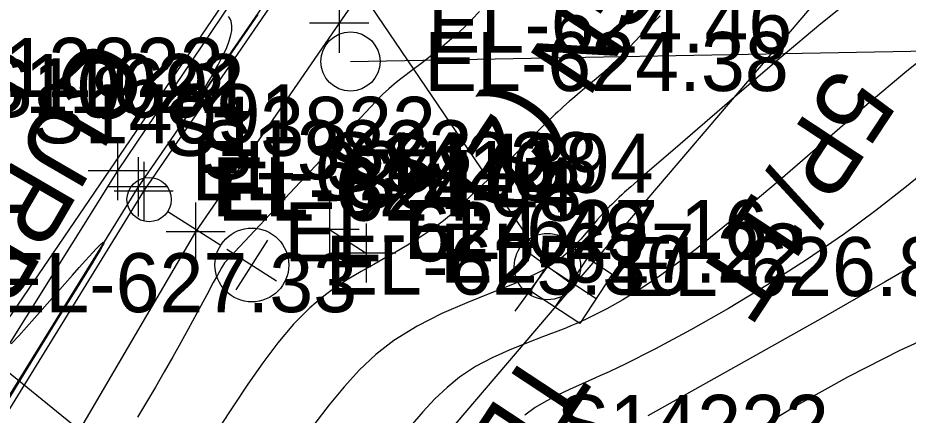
# Model space of a CAD drawing. Extents: x 1729869 to 1735532, y 648588 to 653771.
# Drawn here: x 1730708.1 to 1730768.4, y 653259.6 to 653286.5 of the extents above; entities that cross this region are included whole.
import ezdxf

# ---------------------------------------------------------------- set-up
doc = ezdxf.new("R2010")
doc.units = 0
for name, color, linetype in [('SURVEY - CENTERLINE - Preliminary', 7, 'Continuous'), ('SURVEY - CONTOURS - Index with Text', 7, 'Continuous'), ('SURVEY - CONTOURS - Intermediate with optional Text', 7, 'Continuous'), ('SURVEY - DRAINAGE - Storm Sewer', 7, 'Continuous'), ('SURVEY - DTM - Breaklines', 7, 'Continuous'), ('SURVEY - DTM - Breaklines - Points - Elevations', 7, 'Continuous'), ('SURVEY - DTM - Breaklines - Points - Locators', 7, 'Continuous'), ('SURVEY - DTM - Breaklines - Points - Numbers', 7, 'Continuous'), ('SURVEY - NON-TRANSPORTATION - Features', 7, 'Continuous'), ('SURVEY - NON-TRANSPORTATION - Features - Points - Elevations', 7, 'Continuous'), ('SURVEY - NON-TRANSPORTATION - Features - Points - Locators', 7, 'Continuous'), ('SURVEY - NON-TRANSPORTATION - Features - Points - Numbers', 7, 'Continuous'), ('SURVEY - NON-TRANSPORTATION - Features Text', 7, 'Continuous'), ('SURVEY - TRANSPORTATION - Features', 7, 'Continuous'), ('SURVEY - TRANSPORTATION - Features - Points - Elevations', 7, 'Continuous'), ('SURVEY - TRANSPORTATION - Features - Points - Locators', 7, 'Continuous'), ('SURVEY - TRANSPORTATION - Features - Points - Numbers', 7, 'Continuous'), ('SURVEY - TRANSPORTATION - Features Text', 7, 'Continuous'), ('SURVEY - TRANSPORTATION - Roads', 7, 'Continuous'), ('SURVEY - TRANSPORTATION - Roads - Points - Elevations', 7, 'Continuous'), ('SURVEY - TRANSPORTATION - Roads - Points - Locators', 7, 'Continuous'), ('SURVEY - TRANSPORTATION - Roads - Points - Numbers', 7, 'Continuous'), ('SURVEY - UTILITIES - Electric (Lighting) - Points - Elevations', 7, 'Continuous'), ('SURVEY - UTILITIES - Electric (Lighting) - Points - Locators', 7, 'Continuous'), ('SURVEY - UTILITIES - Electric (Lighting) - Points - Numbers', 7, 'Continuous'), ('SURVEY - UTILITIES - Electric (Lighting) with Text', 7, 'Continuous'), ('SURVEY - UTILITIES - Overhead Wire Crossings', 7, 'Continuous'), ('SURVEY - UTILITIES - Poles and Miscellaneous - Points - Elevations', 7, 'Continuous'), ('SURVEY - UTILITIES - Poles and Miscellaneous - Points - Locators', 7, 'Continuous'), ('SURVEY - UTILITIES - Poles and Miscellaneous - Points - Numbers', 7, 'Continuous'), ('SURVEY - UTILITIES - Poles and Miscellaneous with Text', 7, 'Continuous'), ('SURVEY - UTILITIES - Sanitary Sewer with Text', 7, 'Continuous'), ('SURVEY - UTILITIES - Telephone (Underground) - Points - Elevations', 7, 'Continuous'), ('SURVEY - UTILITIES - Telephone (Underground) - Points - Locators', 7, 'Continuous'), ('SURVEY - UTILITIES - Telephone (Underground) - Points - Numbers', 7, 'Continuous'), ('SURVEY - UTILITIES - Telephone (Underground) with Text', 7, 'Continuous')]:
    doc.layers.add(name, color=color, linetype=linetype)

msp = doc.modelspace()

# ---------------------------------------------------------------- linework, layer by layer
at = {"layer": 'SURVEY - CENTERLINE - Preliminary'}
msp.add_line((1730738.034, 653311.083), (1730615.42, 653131.125), dxfattribs=at)
at = {"layer": 'SURVEY - CONTOURS - Index with Text'}
for points in [[(1730739.335, 653286.939), (1730738.282, 653285.873), (1730737.773, 653285.396), (1730737.278, 653284.957), (1730736.796, 653284.551), (1730736.328, 653284.173), (1730735.873, 653283.818), (1730735.432, 653283.481), (1730734.645, 653282.888), (1730734.267, 653282.599), (1730733.898, 653282.309), (1730733.538, 653282.015), (1730733.186, 653281.712), (1730732.762, 653281.321), (1730732.346, 653280.912), (1730732.293, 653280.857)], [(1730732.293, 653280.857), (1730722.066, 653269.925), (1730721.998, 653269.815), (1730721.855, 653269.576), (1730721.714, 653269.331), (1730721.573, 653269.082), (1730721.294, 653268.575), (1730720.85, 653267.749), (1730720.184, 653266.505), (1730719.599, 653265.429), (1730719.097, 653264.52), (1730718.552, 653263.547), (1730717.975, 653262.532), (1730717.378, 653261.499), (1730716.77, 653260.468), (1730716.163, 653259.463)], [(1730770.652, 653270.872), (1730766.793, 653268.622), (1730762.592, 653266.222), (1730758.375, 653263.841), (1730750.716, 653259.539)]]:
    msp.add_lwpolyline(points, dxfattribs=at)
at = {"layer": 'SURVEY - CONTOURS - Intermediate with optional Text'}
for points in [[(1730765.014, 653288.186), (1730762.445, 653286.113), (1730759.75, 653283.855), (1730757.08, 653281.569), (1730752.418, 653277.531), (1730750.547, 653275.923), (1730750.033, 653275.479), (1730749.568, 653275.073), (1730749.148, 653274.698), (1730748.958, 653274.525), (1730748.777, 653274.357), (1730748.604, 653274.194), (1730748.439, 653274.035), (1730748.28, 653273.878), (1730748.127, 653273.724), (1730747.91, 653273.5), (1730747.702, 653273.276), (1730747.5, 653273.052), (1730747.301, 653272.827), (1730747.103, 653272.597), (1730746.558, 653271.952), (1730746.191, 653271.529), (1730745.79, 653271.099), (1730745.345, 653270.669), (1730744.845, 653270.244), (1730744.279, 653269.831), (1730744.093, 653269.71), (1730743.9, 653269.59), (1730743.699, 653269.471), (1730743.491, 653269.354), (1730743.274, 653269.238), (1730743.05, 653269.123), (1730741.68, 653268.501), (1730740.131, 653267.875), (1730738.471, 653267.21), (1730736.768, 653266.474), (1730735.093, 653265.632), (1730733.514, 653264.651), (1730732.311, 653263.71), (1730731.199, 653262.662), (1730730.153, 653261.522), (1730729.15, 653260.305), (1730728.165, 653259.024)], [(1730724.308, 653286.745), (1730723.865, 653286.093), (1730723.41, 653285.428), (1730722.26, 653283.765), (1730721.344, 653282.45), (1730720.952, 653281.895), (1730720.636, 653281.454), (1730720.419, 653281.163), (1730720.325, 653281.057), (1730720.352, 653281.127), (1730720.462, 653281.325), (1730721.124, 653282.459), (1730721.4, 653282.943), (1730721.618, 653283.335), (1730721.83, 653283.732), (1730722.027, 653284.128), (1730722.204, 653284.518), (1730722.353, 653284.898), (1730722.468, 653285.262), (1730722.513, 653285.45), (1730722.544, 653285.631), (1730722.56, 653285.807), (1730722.559, 653285.976), (1730722.54, 653286.138), (1730722.501, 653286.293), (1730722.458, 653286.403), (1730722.403, 653286.51), (1730722.334, 653286.612)], [(1730751.553, 653286.658), (1730751.099, 653286.21), (1730750.667, 653285.769), (1730750.254, 653285.338), (1730749.47, 653284.516), (1730749.092, 653284.128), (1730748.84, 653283.876), (1730748.589, 653283.631), (1730748.339, 653283.392), (1730748.089, 653283.16), (1730747.838, 653282.931), (1730747.586, 653282.707), (1730747.228, 653282.396), (1730746.867, 653282.089), (1730746.138, 653281.474), (1730745.77, 653281.163), (1730745.403, 653280.846), (1730745.02, 653280.508), (1730744.828, 653280.336), (1730744.636, 653280.16), (1730744.444, 653279.981), (1730744.252, 653279.798), (1730743.779, 653279.338), (1730743.307, 653278.865), (1730742.377, 653277.915), (1730741.927, 653277.458), (1730741.491, 653277.026), (1730741.279, 653276.821), (1730741.072, 653276.624), (1730740.671, 653276.25), (1730739.616, 653275.285), (1730739.294, 653274.983), (1730738.902, 653274.606), (1730738.301, 653274.021), (1730738.091, 653273.82), (1730737.872, 653273.615), (1730737.644, 653273.408), (1730737.405, 653273.197), (1730737.154, 653272.984), (1730736.889, 653272.769), (1730736.609, 653272.551), (1730736.106, 653272.184), (1730735.56, 653271.812), (1730734.973, 653271.434), (1730734.347, 653271.051), (1730733.685, 653270.662), (1730732.99, 653270.268), (1730732.162, 653269.809), (1730731.305, 653269.328), (1730730.432, 653268.809), (1730729.554, 653268.237), (1730728.681, 653267.596), (1730727.826, 653266.871), (1730726.724, 653265.754), (1730725.665, 653264.495), (1730724.641, 653263.131), (1730723.644, 653261.697), (1730722.665, 653260.231), (1730721.696, 653258.769)], [(1730770.559, 653284.736), (1730768.257, 653282.9), (1730765.582, 653280.64), (1730759.689, 653275.55), (1730756.757, 653273.071), (1730754.027, 653270.869), (1730752.65, 653269.827), (1730751.365, 653268.912), (1730750.161, 653268.111), (1730749.023, 653267.412), (1730747.94, 653266.803), (1730746.899, 653266.271), (1730746.549, 653266.105), (1730746.202, 653265.945), (1730745.856, 653265.791), (1730745.51, 653265.643), (1730745.162, 653265.498), (1730744.812, 653265.357), (1730743.666, 653264.917), (1730742.499, 653264.477), (1730741.33, 653264.009), (1730740.175, 653263.486), (1730739.051, 653262.882), (1730737.975, 653262.169), (1730737.124, 653261.476), (1730736.3, 653260.691), (1730735.485, 653259.815), (1730734.663, 653258.851)], [(1730769.939, 653276.475), (1730768.127, 653274.999), (1730766.157, 653273.455), (1730764.051, 653271.893), (1730761.478, 653270.118), (1730758.83, 653268.417), (1730756.187, 653266.823), (1730753.629, 653265.367), (1730751.237, 653264.084), (1730749.092, 653263.005), (1730748.753, 653262.843), (1730748.102, 653262.537), (1730747.483, 653262.253), (1730747.185, 653262.119), (1730746.268, 653261.714), (1730745.409, 653261.333), (1730744.601, 653260.952), (1730743.833, 653260.55), (1730743.097, 653260.104), (1730742.385, 653259.592)], [(1730707.613, 653264.418), (1730708.123, 653264.981), (1730708.648, 653265.567), (1730709.181, 653266.167), (1730711.765, 653269.093), (1730712.218, 653269.603), (1730712.633, 653270.065), (1730713.131, 653270.613), (1730713.365, 653270.863), (1730713.56, 653271.065), (1730713.642, 653271.146), (1730713.71, 653271.21), (1730713.767, 653271.26), (1730713.814, 653271.297), (1730713.849, 653271.319), (1730713.873, 653271.325), (1730713.885, 653271.315), (1730713.885, 653271.289), (1730713.873, 653271.247), (1730713.85, 653271.19), (1730713.816, 653271.118), (1730713.772, 653271.032), (1730713.661, 653270.829), (1730713.596, 653270.714), (1730713.352, 653270.3), (1730713.055, 653269.807), (1730712.715, 653269.254), (1730711.953, 653268.028), (1730710.775, 653266.139), (1730709.691, 653264.386), (1730708.52, 653262.474), (1730707.184, 653260.278)], [(1730771.22, 653265.534), (1730767.78, 653263.972), (1730764.291, 653262.195), (1730760.918, 653260.307), (1730757.822, 653258.411)]]:
    msp.add_lwpolyline(points, dxfattribs=at)
at = {"layer": 'SURVEY - DRAINAGE - Storm Sewer'}
msp.add_line((1730793.886, 653324.923), (1730634.828, 653138.334), dxfattribs=at)
at = {"layer": 'SURVEY - DTM - Breaklines'}
msp.add_lwpolyline([(1730674.45, 653203.517), (1730686.287, 653224.008), (1730693.779, 653237.006), (1730701.308, 653249.983), (1730716.587, 653274.771), (1730726.268, 653288.942), (1730731.076, 653296.025), (1730733.753, 653300.084), (1730734.386, 653300.962), (1730742.906, 653313.758), (1730751.31, 653326.183), (1730759.632, 653338.518), (1730760.194, 653339.373), (1730764.867, 653346.353), (1730770.738, 653355.322), (1730779.823, 653369.057), (1730788.072, 653381.584)], dxfattribs=at)
at = {"layer": 'SURVEY - DTM - Breaklines - Points - Locators'}
for p, q in [((1730716.587, 653276.771), (1730716.587, 653272.771)), ((1730718.587, 653274.771), (1730714.587, 653274.771))]:
    msp.add_line(p, q, dxfattribs=at)
at = {"layer": 'SURVEY - NON-TRANSPORTATION - Features'}
msp.add_line((1730729.17, 653272.167), (1730731.65, 653270.575), dxfattribs=at)
at = {"layer": 'SURVEY - NON-TRANSPORTATION - Features - Points - Locators'}
for p, q in [((1730729.17, 653274.167), (1730729.17, 653270.167)), ((1730731.65, 653272.575), (1730731.65, 653268.575)), ((1730731.17, 653272.167), (1730727.17, 653272.167)), ((1730733.65, 653270.575), (1730729.65, 653270.575))]:
    msp.add_line(p, q, dxfattribs=at)
at = {"layer": 'SURVEY - TRANSPORTATION - Features'}
for points in [[(1730787.68, 653381.843), (1730779.432, 653369.317), (1730770.362, 653355.57), (1730764.421, 653346.647), (1730759.802, 653339.631), (1730759.245, 653338.773), (1730750.928, 653326.434), (1730742.523, 653314.01), (1730734.027, 653301.244), (1730733.394, 653300.365), (1730730.717, 653296.306), (1730725.928, 653289.209), (1730716.209, 653275.068), (1730700.847, 653250.259), (1730693.332, 653237.274), (1730685.861, 653224.264), (1730673.975, 653203.802)], [(1730791.824, 653379.091), (1730783.576, 653366.565), (1730774.497, 653352.852), (1730768.647, 653343.869), (1730763.954, 653336.903), (1730763.392, 653336.048), (1730755.128, 653323.674), (1730746.778, 653311.214), (1730737.97, 653298.152), (1730737.381, 653297.238), (1730734.672, 653293.206), (1730729.82, 653286.158), (1730720.1, 653272.017), (1730705.638, 653247.384), (1730698.153, 653234.383), (1730690.582, 653221.432), (1730678.697, 653200.97)]]:
    msp.add_lwpolyline(points, dxfattribs=at)
at = {"layer": 'SURVEY - TRANSPORTATION - Features - Points - Locators'}
for p, q in [((1730729.82, 653288.158), (1730729.82, 653284.158)), ((1730731.82, 653286.158), (1730727.82, 653286.158)), ((1730716.209, 653277.068), (1730716.209, 653273.068)), ((1730718.209, 653275.068), (1730714.209, 653275.068)), ((1730720.1, 653274.017), (1730720.1, 653270.017)), ((1730722.1, 653272.017), (1730718.1, 653272.017))]:
    msp.add_line(p, q, dxfattribs=at)
at = {"layer": 'SURVEY - TRANSPORTATION - Roads'}
msp.add_lwpolyline([(1730786.013, 653382.95), (1730777.764, 653370.424), (1730768.673, 653356.679), (1730762.818, 653347.701), (1730759.602, 653342.799), (1730758.151, 653340.716), (1730757.589, 653339.861), (1730749.267, 653327.526), (1730740.903, 653315.075), (1730732.501, 653302.44), (1730731.868, 653301.561), (1730729.192, 653297.502), (1730724.403, 653290.405), (1730714.812, 653276.163), (1730699.206, 653251.244), (1730692.604, 653239.865)], dxfattribs=at)
at = {"layer": 'SURVEY - TRANSPORTATION - Roads - Points - Locators'}
for p, q in [((1730714.812, 653278.163), (1730714.812, 653274.163)), ((1730716.812, 653276.163), (1730712.812, 653276.163))]:
    msp.add_line(p, q, dxfattribs=at)
at = {"layer": 'SURVEY - UTILITIES - Electric (Lighting) - Points - Locators'}
for p, q in [((1730724.968, 653271.455), (1730722.82, 653268.081)), ((1730722.207, 653270.842), (1730725.581, 653268.694))]:
    msp.add_line(p, q, dxfattribs=at)
at = {"layer": 'SURVEY - UTILITIES - Electric (Lighting) with Text'}
msp.add_line((1730718.214, 653273.396), (1730721.8, 653271.115), dxfattribs=at)
for centre, radius in [((1730716.949, 653274.202), 1.5), ((1730723.909, 653269.773), 2.5)]:
    msp.add_circle(centre, radius, dxfattribs=at)
at = {"layer": 'SURVEY - UTILITIES - Overhead Wire Crossings'}
msp.add_line((1730682.903, 653359.76), (1730743.925, 653269.666), dxfattribs=at)
at = {"layer": 'SURVEY - UTILITIES - Poles and Miscellaneous - Points - Locators'}
for p, q in [((1730742.749, 653268.049), (1730745.101, 653271.283)), ((1730745.542, 653268.49), (1730742.308, 653270.842))]:
    msp.add_line(p, q, dxfattribs=at)
at = {"layer": 'SURVEY - UTILITIES - Poles and Miscellaneous with Text'}
for p, q in [((1730730.587, 653283.56), (1730824.269, 653285.291)), ((1730743.925, 653269.666), (1730746.131, 653272.699)), ((1730743.925, 653269.666), (1730741.719, 653266.633))]:
    msp.add_line(p, q, dxfattribs=at)
for centre, radius in [((1730730.587, 653283.56), 2), ((1730743.925, 653269.666), 2.25)]:
    msp.add_circle(centre, radius, dxfattribs=at)
at = {"layer": 'SURVEY - UTILITIES - Sanitary Sewer with Text'}
msp.add_line((1730697.081, 653270.871), (1730802.315, 653185.702), dxfattribs=at)
at = {"layer": 'SURVEY - UTILITIES - Telephone (Underground) - Points - Locators'}
for p, q in [((1730744.445, 653266.903), (1730746.647, 653270.243)), ((1730747.216, 653267.472), (1730743.876, 653269.674))]:
    msp.add_line(p, q, dxfattribs=at)
at = {"layer": 'SURVEY - UTILITIES - Telephone (Underground) with Text'}
msp.add_lwpolyline([(1730744.977, 653271.344), (1730748.317, 653269.142), (1730746.115, 653265.802), (1730742.775, 653268.004)], close=True, dxfattribs=at)

# ---------------------------------------------------------------- texts
at = {"layer": 'SURVEY - DTM - Breaklines - Points - Elevations'}
msp.add_text('EL-624.48', height=4, dxfattribs=at).set_placement((1730721.587, 653272.771))
at = {"layer": 'SURVEY - DTM - Breaklines - Points - Numbers'}
msp.add_text('S10691', height=4, dxfattribs=at).set_placement((1730705.505, 653279.771))
at = {"layer": 'SURVEY - NON-TRANSPORTATION - Features - Points - Elevations'}
for s, p in [('EL-627.16', (1730734.17, 653270.167)), ('EL-627.22', (1730736.65, 653268.575))]:
    msp.add_text(s, height=4, dxfattribs=at).set_placement(p)
at = {"layer": 'SURVEY - NON-TRANSPORTATION - Features - Points - Numbers'}
for s, p in [('S13822', (1730717.93, 653277.167)), ('S13823', (1730720.41, 653275.575))]:
    msp.add_text(s, height=4, dxfattribs=at).set_placement(p)
at = {"layer": 'SURVEY - NON-TRANSPORTATION - Features Text'}
msp.add_text('SIGN (2)', height=5, rotation=236.60303, dxfattribs=at).set_placement((1730751.511, 653297.369))
at = {"layer": 'SURVEY - TRANSPORTATION - Features - Points - Elevations'}
for s, p in [('EL-624.46', (1730735.82, 653284.158)), ('EL-624.04', (1730721.209, 653273.068)), ('EL-624.49', (1730726.1, 653270.017))]:
    msp.add_text(s, height=4, dxfattribs=at).set_placement(p)
at = {"layer": 'SURVEY - TRANSPORTATION - Features - Points - Numbers'}
for s, p in [('S11022', (1730704.969, 653280.068)), ('S14091', (1730709.018, 653278.017))]:
    msp.add_text(s, height=4, dxfattribs=at).set_placement(p)
at = {"layer": 'SURVEY - TRANSPORTATION - Features Text'}
msp.add_text('CURB', height=5, rotation=239.84848, dxfattribs=at).set_placement((1730712.712, 653285.511))
at = {"layer": 'SURVEY - TRANSPORTATION - Roads - Points - Elevations'}
msp.add_text('EL-624.10', height=4, dxfattribs=at).set_placement((1730719.812, 653274.163))
at = {"layer": 'SURVEY - TRANSPORTATION - Roads - Points - Numbers'}
msp.add_text('S12823', height=4, dxfattribs=at).set_placement((1730703.572, 653281.163))
at = {"layer": 'SURVEY - UTILITIES - Electric (Lighting) - Points - Elevations'}
msp.add_text('EL-625.30', height=4, dxfattribs=at).set_placement((1730728.894, 653267.768))
at = {"layer": 'SURVEY - UTILITIES - Electric (Lighting) - Points - Numbers'}
msp.add_text('S14238', height=4, dxfattribs=at).set_placement((1730728.894, 653274.768))
at = {"layer": 'SURVEY - UTILITIES - Poles and Miscellaneous - Points - Elevations'}
for s, p in [('EL-624.38', (1730735.587, 653281.56)), ('EL-626.80', (1730748.925, 653267.666))]:
    msp.add_text(s, height=4, dxfattribs=at).set_placement(p)
at = {"layer": 'SURVEY - UTILITIES - Poles and Miscellaneous - Points - Numbers'}
for s, p in [('S14394', (1730732.685, 653274.666)), ('S14222', (1730744.55, 653256.971))]:
    msp.add_text(s, height=4, dxfattribs=at).set_placement(p)
at = {"layer": 'SURVEY - UTILITIES - Poles and Miscellaneous with Text'}
msp.add_text('5P/1T', height=5, rotation=236.60303, dxfattribs=at).set_placement((1730763.526, 653283.404))
at = {"layer": 'SURVEY - UTILITIES - Telephone (Underground) - Points - Elevations'}
msp.add_text('EL-627.33', height=4, dxfattribs=at).set_placement((1730706.355, 653266.573))
at = {"layer": 'SURVEY - UTILITIES - Telephone (Underground) - Points - Numbers'}
msp.add_text('S51', height=4, dxfattribs=at).set_placement((1730730.093, 653273.573))
at = {"layer": 'SURVEY - UTILITIES - Telephone (Underground) with Text'}
msp.add_text('TEL. PED.', height=5.0001, rotation=236.60303, dxfattribs=at).set_placement((1730742.794, 653264.399))

doc.saveas('drawing.dxf')
